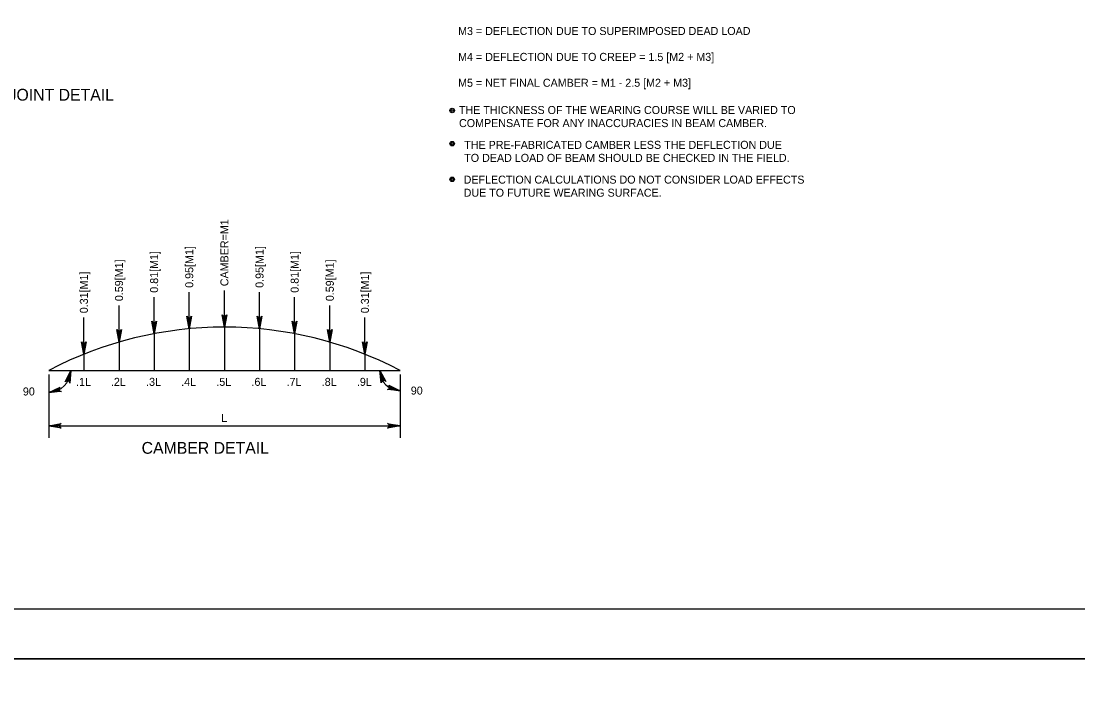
# Model space of a CAD drawing. Extents: x -13 to 81, y -176 to 0.
# Drawn here: x 42.16 to 58.01, y -66.38 to -56.45 of the extents above; entities that cross this region are included whole.
import ezdxf

# ---------------------------------------------------------------- set-up
doc = ezdxf.new("R2010")
doc.units = 0
for name, color, linetype in [('Level 1', 7, 'Continuous'), ('Level 2', 7, 'Continuous'), ('Level 4', 7, 'Continuous'), ('Level 5', 7, 'Continuous'), ('Level 63', 7, 'Continuous'), ('Level 8', 7, 'Continuous')]:
    doc.layers.add(name, color=color, linetype=linetype)

msp = doc.modelspace()

# ---------------------------------------------------------------- linework, layer by layer
at = {"layer": 'Level 1'}
msp.add_lwpolyline([(35.75, -65.25), (67.25, -65.25), (67.25, -44.75), (35.75, -44.75)], close=True, dxfattribs=at)
at = {"layer": 'Level 2'}
msp.add_line((42.578, -61.678), (47.845, -61.678), dxfattribs=at)
at = {"layer": 'Level 4'}
for p, q in [((44.158, -61.129), (44.158, -61.678)), ((44.685, -61.055), (44.685, -61.678)), ((45.212, -61.03), (45.212, -61.678)), ((45.738, -61.055), (45.738, -61.678)), ((46.265, -61.129), (46.265, -61.678)), ((43.632, -61.255), (43.632, -61.678)), ((46.792, -61.255), (46.792, -61.678)), ((43.105, -61.436), (43.105, -61.678)), ((47.318, -61.436), (47.318, -61.678)), ((43.105, -61.678), (43.105, -61.678)), ((43.632, -61.678), (43.632, -61.678)), ((44.158, -61.678), (44.158, -61.678)), ((44.685, -61.678), (44.685, -61.678)), ((45.212, -61.678), (45.212, -61.678)), ((45.738, -61.678), (45.738, -61.678)), ((46.265, -61.678), (46.265, -61.678)), ((46.792, -61.678), (46.792, -61.678)), ((47.318, -61.678), (47.318, -61.678))]:
    msp.add_line(p, q, dxfattribs=at)
msp.add_arc((45.212, -66.705), 5.675, 62.3509, 117.6491, dxfattribs=at)
at = {"layer": 'Level 5'}
for p, q in [((44.685, -61.055), (44.685, -60.506)), ((45.212, -61.03), (45.212, -60.482)), ((45.738, -61.055), (45.738, -60.506)), ((44.158, -61.129), (44.158, -60.58)), ((46.265, -61.129), (46.265, -60.58)), ((43.632, -61.255), (43.632, -60.706)), ((46.792, -61.255), (46.792, -60.706)), ((43.105, -61.436), (43.105, -60.887)), ((47.318, -61.436), (47.318, -60.887)), ((42.578, -61.741), (42.578, -62.689)), ((47.845, -61.741), (47.845, -62.689)), ((42.578, -62.509), (47.845, -62.509))]:
    msp.add_line(p, q, dxfattribs=at)
for points in [[(44.158, -61.129), (44.123, -60.942), (44.133, -60.957), (44.146, -60.964), (44.158, -60.966), (44.171, -60.964), (44.183, -60.957), (44.193, -60.942), (44.158, -61.129), (44.183, -60.957), (44.171, -60.964), (44.158, -61.129), (44.158, -60.966), (44.146, -60.964), (44.158, -61.129), (44.133, -60.957)], [(44.685, -61.055), (44.65, -60.868), (44.66, -60.883), (44.672, -60.89), (44.685, -60.892), (44.697, -60.89), (44.71, -60.883), (44.72, -60.868), (44.685, -61.055), (44.71, -60.883), (44.697, -60.89), (44.685, -61.055), (44.685, -60.892), (44.672, -60.89), (44.685, -61.055), (44.66, -60.883)], [(45.212, -61.03), (45.177, -60.844), (45.187, -60.858), (45.199, -60.866), (45.212, -60.868), (45.224, -60.866), (45.237, -60.858), (45.247, -60.844), (45.212, -61.03), (45.237, -60.858), (45.224, -60.866), (45.212, -61.03), (45.212, -60.868), (45.199, -60.866), (45.212, -61.03), (45.187, -60.858)], [(45.738, -61.055), (45.703, -60.868), (45.713, -60.883), (45.726, -60.89), (45.738, -60.892), (45.751, -60.89), (45.763, -60.883), (45.773, -60.868), (45.738, -61.055), (45.763, -60.883), (45.751, -60.89), (45.738, -61.055), (45.738, -60.892), (45.726, -60.89), (45.738, -61.055), (45.713, -60.883)], [(46.265, -61.129), (46.23, -60.942), (46.24, -60.957), (46.252, -60.964), (46.265, -60.966), (46.277, -60.964), (46.29, -60.957), (46.3, -60.942), (46.265, -61.129), (46.29, -60.957), (46.277, -60.964), (46.265, -61.129), (46.265, -60.966), (46.252, -60.964), (46.265, -61.129), (46.24, -60.957)], [(43.632, -61.255), (43.597, -61.068), (43.607, -61.082), (43.619, -61.09), (43.632, -61.092), (43.644, -61.09), (43.657, -61.082), (43.667, -61.068), (43.632, -61.255), (43.657, -61.082), (43.644, -61.09), (43.632, -61.255), (43.632, -61.092), (43.619, -61.09), (43.632, -61.255), (43.607, -61.082)], [(46.792, -61.255), (46.757, -61.068), (46.767, -61.082), (46.779, -61.09), (46.792, -61.092), (46.804, -61.09), (46.817, -61.082), (46.827, -61.068), (46.792, -61.255), (46.817, -61.082), (46.804, -61.09), (46.792, -61.255), (46.792, -61.092), (46.779, -61.09), (46.792, -61.255), (46.767, -61.082)], [(43.105, -61.436), (43.07, -61.249), (43.08, -61.264), (43.093, -61.271), (43.105, -61.273), (43.117, -61.271), (43.13, -61.264), (43.14, -61.249), (43.105, -61.436), (43.13, -61.264), (43.117, -61.271), (43.105, -61.436), (43.105, -61.273), (43.093, -61.271), (43.105, -61.436), (43.08, -61.264)], [(47.318, -61.436), (47.283, -61.249), (47.293, -61.264), (47.306, -61.271), (47.318, -61.273), (47.331, -61.271), (47.343, -61.264), (47.353, -61.249), (47.318, -61.436), (47.343, -61.264), (47.331, -61.271), (47.318, -61.436), (47.318, -61.273), (47.306, -61.271), (47.318, -61.436), (47.293, -61.264)], [(42.91, -61.678), (42.895, -61.868), (42.889, -61.851), (42.879, -61.841), (42.867, -61.835), (42.855, -61.834), (42.84, -61.838), (42.827, -61.849), (42.91, -61.678), (42.84, -61.838), (42.855, -61.834), (42.91, -61.678), (42.867, -61.835), (42.879, -61.841), (42.91, -61.678), (42.889, -61.851)], [(47.54, -61.678), (47.63, -61.846), (47.616, -61.835), (47.602, -61.832), (47.589, -61.833), (47.578, -61.839), (47.568, -61.85), (47.563, -61.867), (47.54, -61.678), (47.568, -61.85), (47.578, -61.839), (47.54, -61.678), (47.589, -61.833), (47.602, -61.832), (47.54, -61.678), (47.616, -61.835)], [(42.578, -62.009), (42.75, -61.928), (42.739, -61.941), (42.735, -61.955), (42.736, -61.968), (42.741, -61.98), (42.751, -61.99), (42.768, -61.996), (42.578, -62.009), (42.751, -61.99), (42.741, -61.98), (42.578, -62.009), (42.736, -61.968), (42.735, -61.955), (42.578, -62.009), (42.739, -61.941)], [(47.845, -61.985), (47.656, -61.967), (47.672, -61.961), (47.683, -61.951), (47.689, -61.94), (47.69, -61.927), (47.686, -61.913), (47.675, -61.9), (47.845, -61.985), (47.686, -61.913), (47.69, -61.927), (47.845, -61.985), (47.689, -61.94), (47.683, -61.951), (47.845, -61.985), (47.672, -61.961)], [(42.578, -62.509), (42.765, -62.474), (42.75, -62.484), (42.743, -62.496), (42.741, -62.509), (42.743, -62.521), (42.75, -62.534), (42.765, -62.544), (42.578, -62.509), (42.75, -62.534), (42.743, -62.521), (42.578, -62.509), (42.741, -62.509), (42.743, -62.496), (42.578, -62.509), (42.75, -62.484)], [(47.845, -62.509), (47.659, -62.544), (47.673, -62.534), (47.68, -62.521), (47.682, -62.509), (47.68, -62.496), (47.673, -62.484), (47.659, -62.474), (47.845, -62.509), (47.673, -62.484), (47.68, -62.496), (47.845, -62.509), (47.682, -62.509), (47.68, -62.521), (47.845, -62.509), (47.673, -62.534)]]:
    msp.add_lwpolyline(points, dxfattribs=at)
for centre, radius in [((48.626, -57.784), 0.0333), ((48.626, -57.784), 0.0167), ((48.626, -58.282), 0.0333), ((48.626, -58.282), 0.0167), ((48.626, -58.815), 0.0333), ((48.626, -58.815), 0.0167)]:
    msp.add_circle(centre, radius, dxfattribs=at)
for centre, radius, start, end in [((42.578, -61.678), 0.33, 269.9999, 359.9946), ((47.845, -61.678), 0.305, 180.0058, 270.0052)]:
    msp.add_arc(centre, radius, start, end, dxfattribs=at)
at = {"layer": 'Level 63'}
for points in [[(34, -66), (68, -66), (68, -44), (34, -44)], [(34, -88), (68, -88), (68, -66), (34, -66)]]:
    msp.add_lwpolyline(points, close=True, dxfattribs=at)

# ---------------------------------------------------------------- texts
at = {"layer": 'Level 5'}
for s, height, p in [('M3 = DEFLECTION DUE TO SUPERIMPOSED DEAD LOAD', 0.12, (48.715, -56.653)), ('M4 = DEFLECTION DUE TO CREEP = 1.5 [M2 + M3]', 0.12, (48.715, -57.041)), ('M5 = NET FINAL CAMBER = M1 - 2.5 [M2 + M3]', 0.12, (48.715, -57.429)), (' THE THICKNESS OF THE WEARING COURSE WILL BE VARIED TO', 0.12, (48.684, -57.837)), (' COMPENSATE FOR ANY INACCURACIES IN BEAM CAMBER.', 0.12, (48.684, -58.033)), ('THE PRE-FABRICATED CAMBER LESS THE DEFLECTION DUE', 0.12, (48.807, -58.359)), ('TO DEAD LOAD OF BEAM SHOULD BE CHECKED IN THE FIELD.', 0.12, (48.807, -58.554)), ('DEFLECTION CALCULATIONS DO NOT CONSIDER LOAD EFFECTS', 0.12, (48.798, -58.88)), ('DUE TO FUTURE WEARING SURFACE.', 0.12, (48.798, -59.076)), ('90', 0.12, (42.191, -62.054)), ('.1L', 0.12, (42.988, -61.91)), ('.2L', 0.12, (43.511, -61.91)), ('.3L', 0.12, (44.038, -61.91)), ('.4L', 0.12, (44.564, -61.91)), ('.5L', 0.12, (45.091, -61.91)), ('.6L', 0.12, (45.618, -61.91)), ('.7L', 0.12, (46.144, -61.91)), ('.8L', 0.12, (46.671, -61.91)), ('.9L', 0.12, (47.198, -61.91)), ('90', 0.12, (48.006, -62.041)), ('L', 0.12, (45.165, -62.45)), ('CAMBER DETAIL', 0.17717, (43.971, -62.928))]:
    msp.add_text(s, height=height, dxfattribs=at).set_placement(p)
for s, p in [('CAMBER=M1', (45.272, -60.417)), ('0.95[M1]', (44.745, -60.441)), ('0.95[M1]', (45.798, -60.441)), ('0.59[M1]', (43.692, -60.641)), ('0.81[M1]', (44.218, -60.515)), ('0.81[M1]', (46.325, -60.515)), ('0.59[M1]', (46.852, -60.641)), ('0.31[M1]', (43.165, -60.822)), ('0.31[M1]', (47.378, -60.822))]:
    msp.add_text(s, height=0.12, rotation=90, dxfattribs=at).set_placement(p)
at = {"layer": 'Level 8'}
msp.add_text('TYPICAL FINGER CONSTRUCTION JOINT DETAIL', height=0.17717, dxfattribs=at).set_placement((37.988, -57.637))

doc.saveas('drawing.dxf')
